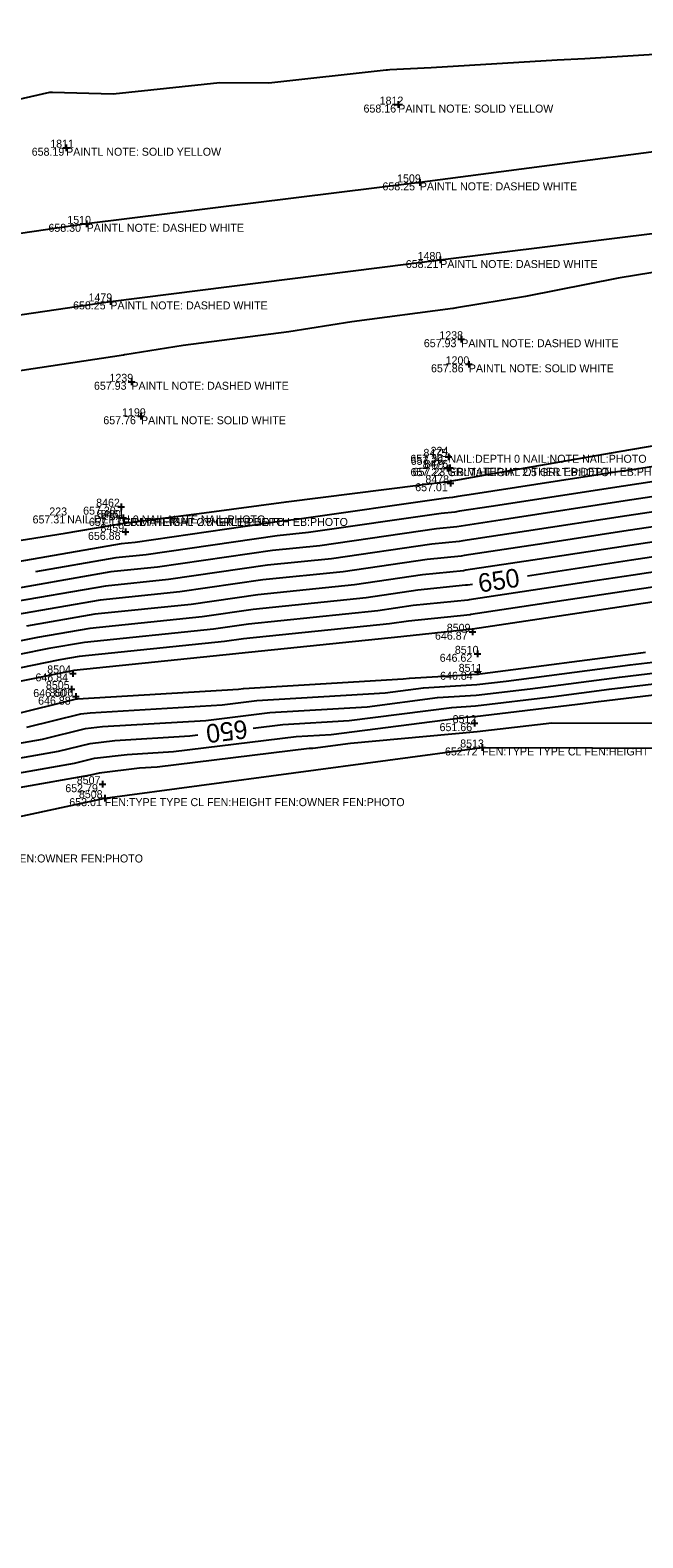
# Model space of a CAD drawing. Extents: x 2129350 to 2137777, y 657588 to 659885.
# Drawn here: x 2136965.9 to 2137058.3, y 659419.9 to 659646.9 of the extents above; entities that cross this region are included whole.
import ezdxf

# ---------------------------------------------------------------- set-up
doc = ezdxf.new("R2010")
doc.units = 0
for name, color, linetype in [('DT_X_Contour_Major', 7, 'Continuous'), ('DT_X_Contour_Minor', 7, 'Continuous'), ('DT_X_TIN_Hull', 7, 'Continuous'), ('PV_X_COP', 7, 'Continuous'), ('SV_X_Shot_Marker', 7, 'Continuous'), ('SV_X_Text_Comment', 7, 'Continuous'), ('SV_X_Text_Elevation', 7, 'Continuous'), ('SV_X_Text_Name', 7, 'Continuous')]:
    doc.layers.add(name, color=color, linetype=linetype)

msp = doc.modelspace()

# ---------------------------------------------------------------- linework, layer by layer
at = {"layer": 'DT_X_Contour_Major'}
for points in [[(2137065.66, 659579.79), (2137059.96, 659578.91), (2137055.35, 659578.22), (2137035.4, 659575.14), (2137030.64, 659574.42), (2137029.91, 659574.31), (2137027.87, 659574.1), (2137007.86, 659571.21), (2137003.16, 659570.73), (2136983.42, 659567.88), (2136978.85, 659567.41), (2136966.73, 659565.31)], [(2137139.91, 659578.68), (2137133.27, 659577.69), (2137123.7, 659576.53), (2137115.88, 659575.44), (2137099.06, 659573.38), (2137090.93, 659572.25), (2137081.64, 659570.86), (2137081.29, 659570.81), (2137073.28, 659569.57), (2137056.57, 659567.06), (2137048.72, 659565.85), (2137040.9, 659564.68)], [(2137032.6, 659563.43), (2137031.84, 659563.32), (2137031.56, 659563.28), (2137024.34, 659562.53), (2137016.57, 659561.41), (2136999.54, 659559.66), (2136991.86, 659558.55), (2136974.9, 659556.8), (2136967.05, 659555.44), (2136959.25, 659553.87), (2136942.54, 659550.49), (2136934.7, 659549.13), (2136934.44, 659549.09), (2136933.73, 659548.98)], [(2136999.53, 659541.77), (2137004.03, 659542.32), (2137014, 659542.92), (2137029.46, 659544.91), (2137033.05, 659545.13), (2137044.85, 659546.54), (2137053.18, 659547.63), (2137069.64, 659549.6), (2137078, 659550.69), (2137094.42, 659552.65), (2137098.85, 659553.23)], [(2136892.45, 659525.83), (2136897.31, 659526.58), (2136899.82, 659526.96), (2136906.73, 659527.76), (2136918.23, 659529.41), (2136931.58, 659530.97), (2136938.62, 659531.97), (2136945.8, 659533.22), (2136957.01, 659536), (2136970.21, 659538.31), (2136974.95, 659539.49), (2136978.68, 659539.92), (2136989.97, 659540.6), (2136991.19, 659540.75)]]:
    msp.add_lwpolyline(points, dxfattribs=at)
at = {"layer": 'DT_X_Contour_Minor'}
for points in [[(2136953.41, 659633.99), (2136968.9, 659637.54), (2136969.25, 659637.53), (2136969.27, 659637.53), (2136978.42, 659637.27), (2136994.49, 659638.99), (2137001.89, 659638.94), (2137019.6, 659640.88), (2137019.76, 659640.89), (2137020.12, 659640.93), (2137026.37, 659641.24), (2137045.34, 659642.38), (2137049.54, 659642.59), (2137070.55, 659643.87)], [(2137067.75, 659611.69), (2137054.53, 659609.5), (2137040.57, 659606.78), (2137030.17, 659605.03), (2137029.68, 659604.93), (2137029.64, 659604.93), (2137014.41, 659602.96), (2137004.93, 659601.43), (2136989.01, 659599.37), (2136980.21, 659597.97), (2136980.12, 659597.96), (2136980, 659597.94), (2136963.07, 659595.35)], [(2136955.4, 659568.63), (2136971.19, 659571.12), (2136980.06, 659572.64), (2136980.07, 659572.63), (2136992.15, 659574.18), (2137004.51, 659575.84), (2137024.82, 659578.39), (2137029.25, 659578.98), (2137030.02, 659579.11), (2137030.1, 659579.12), (2137035.11, 659579.99), (2137054.71, 659583.41), (2137068.83, 659585.86)], [(2137079.82, 659584.26), (2137057.3, 659580.78), (2137055.11, 659580.45), (2137032.74, 659576.99), (2137030.39, 659576.64), (2137029.58, 659576.52), (2137028.58, 659576.41), (2137006.11, 659573.17), (2137003.88, 659572.94), (2136981.73, 659569.74), (2136979.64, 659569.53), (2136957.07, 659565.61)], [(2137062.63, 659577.04), (2137055.59, 659575.99), (2137038.07, 659573.28), (2137030.88, 659572.2), (2137030.24, 659572.1), (2137027.16, 659571.79), (2137009.6, 659569.25), (2137002.44, 659568.52), (2136985.11, 659566.01), (2136978.06, 659565.29), (2136960.4, 659562.22)], [(2137065.29, 659575.17), (2137055.84, 659573.76), (2137040.73, 659571.42), (2137031.12, 659569.98), (2137030.57, 659569.9), (2137026.46, 659569.47), (2137011.34, 659567.29), (2137001.71, 659566.3), (2136986.79, 659564.15), (2136977.27, 659563.17), (2136962.06, 659560.53)], [(2137067.95, 659573.31), (2137056.08, 659571.52), (2137043.39, 659569.56), (2137031.36, 659567.76), (2137030.9, 659567.69), (2137025.75, 659567.16), (2137013.09, 659565.33), (2137000.99, 659564.09), (2136988.48, 659562.28), (2136976.48, 659561.04), (2136963.72, 659558.83)], [(2137070.62, 659571.44), (2137056.32, 659569.29), (2137046.06, 659567.71), (2137031.6, 659565.54), (2137031.23, 659565.48), (2137025.05, 659564.85), (2137014.83, 659563.37), (2137000.26, 659561.87), (2136990.17, 659560.41), (2136975.69, 659558.92), (2136965.39, 659557.14)], [(2137075.94, 659567.7), (2137056.81, 659564.83), (2137051.39, 659563.99), (2137032.08, 659561.1), (2137031.89, 659561.07), (2137023.63, 659560.22), (2137018.32, 659559.45), (2136998.82, 659557.44), (2136993.55, 659556.68), (2136974.11, 659554.68), (2136968.72, 659553.75), (2136959.77, 659551.94)], [(2137078.61, 659565.83), (2137057.05, 659562.6), (2137054.05, 659562.14), (2137032.33, 659558.88), (2137032.22, 659558.86), (2137022.93, 659557.91), (2137020.06, 659557.49), (2136998.09, 659555.23), (2136995.24, 659554.82), (2136973.32, 659552.56), (2136970.38, 659552.05), (2136960.29, 659550.01)], [(2137081.27, 659563.96), (2137057.3, 659560.37), (2137056.72, 659560.28), (2137032.57, 659556.66), (2137032.55, 659556.66), (2137022.22, 659555.59), (2137021.8, 659555.53), (2136997.37, 659553.02), (2136996.93, 659552.95), (2136972.53, 659550.44), (2136972.05, 659550.35), (2136960.82, 659548.09)], [(2136963, 659543.73), (2136972.9, 659546.18), (2136973.08, 659546.2), (2136997.32, 659547.65), (2136998.09, 659547.75), (2137022.16, 659549.19), (2137023.11, 659549.31), (2137033.35, 659549.93), (2137034.1, 659550.02), (2137057.95, 659553.13), (2137058.69, 659553.22)], [(2136965.4, 659541.93), (2136973.58, 659543.95), (2136974.95, 659544.11), (2136994.87, 659545.3), (2137000.07, 659545.94), (2137019.44, 659547.1), (2137025.23, 659547.85), (2137033.25, 659548.33), (2137037.69, 659548.86), (2137056.36, 659551.29), (2137062.34, 659552.01)], [(2136958.82, 659538.55), (2136967.81, 659540.12), (2136974.27, 659541.72), (2136976.81, 659542.02), (2136992.42, 659542.95), (2137002.05, 659544.13), (2137016.72, 659545.01), (2137027.34, 659546.38), (2137033.15, 659546.73), (2137041.27, 659547.7), (2137054.77, 659549.46), (2137065.99, 659550.8)], [(2136955.2, 659533.46), (2136972.62, 659536.51), (2136975.63, 659537.25), (2136980.54, 659537.83), (2136987.52, 659538.25), (2137006.01, 659540.51), (2137011.27, 659540.83), (2137031.57, 659543.44), (2137032.95, 659543.53), (2137048.44, 659545.38), (2137051.58, 659545.79), (2137073.29, 659548.39)], [(2137068.81, 659542.49), (2137044.54, 659542.55), (2137033.3, 659541.22), (2137014.19, 659539.46), (2137008.55, 659538.74), (2137007.99, 659538.7), (2136985.07, 659535.9), (2136982.41, 659535.74), (2136976.32, 659535.02), (2136975.02, 659534.7), (2136953.39, 659530.91)]]:
    msp.add_lwpolyline(points, dxfattribs=at)
at = {"layer": 'DT_X_TIN_Hull'}
msp.add_lwpolyline([(2136302.89, 659419.89), (2136345.27, 659428.48), (2136391.43, 659437.5), (2136450.04, 659448.99), (2136489.52, 659457.63), (2136542.25, 659466.78), (2136596.64, 659474.92), (2136680.8, 659483.85), (2136722.38, 659493.38), (2136738.74, 659495.63), (2136783.78, 659502), (2136843.47, 659510.83), (2136902.11, 659519.35), (2136937.73, 659522.76), (2136977.16, 659531.24), (2137034.04, 659538.87), (2137100.67, 659538.67), (2137141.97, 659546.72), (2137190.29, 659553.31), (2137205.51, 659567.67), (2137219.2, 659576.65), (2137216.8, 659580.68), (2137242.81, 659580.4), (2137253.63, 659571.75)], dxfattribs=at)
at = {"layer": 'PV_X_COP'}
for points in [[(2137275.59, 659654.74), (2137225.49, 659648.9), (2137175.37, 659643.04), (2137124.94, 659636.74), (2137074.86, 659630.47), (2137024.65, 659623.94), (2136974.44, 659617.7), (2136924.61, 659610.44), (2136875.04, 659603.35), (2136825.3, 659596.22), (2136775.02, 659588.45), (2136725.25, 659580.73), (2136676.14, 659572.88), (2136626.42, 659564.48), (2136576.82, 659555.17), (2136527.33, 659546.2), (2136478.17, 659536.47), (2136428.93, 659527.79), (2136379.64, 659519.25), (2136329.85, 659510.95), (2136280.38, 659502.64)], [(2136283.69, 659491.06), (2136332.92, 659499.96), (2136382.66, 659507.92), (2136432.22, 659516.18), (2136481.88, 659524.41), (2136530.83, 659534.32), (2136580.2, 659543.45), (2136629.4, 659552.49), (2136679.29, 659560.41), (2136728.6, 659569.29), (2136778.34, 659577.19), (2136828.18, 659584.68), (2136877.81, 659591.29), (2136928.17, 659598.69), (2136978.01, 659606.02), (2137027.73, 659612.26), (2137078.25, 659618.56), (2137128.21, 659625.22), (2137178.15, 659631.69), (2137228.57, 659637.49), (2137278.76, 659642.81)]]:
    msp.add_lwpolyline(points, dxfattribs=at)
at = {"layer": 'SV_X_Shot_Marker'}
for p, q in [((2137020.91, 659635.65), (2137021.91, 659635.65)), ((2137021.41, 659636.15), (2137021.41, 659635.15)), ((2137021.41, 659635.65), (2137021.41, 659635.65)), ((2136970.84, 659629.16), (2136971.84, 659629.16)), ((2136971.34, 659629.66), (2136971.34, 659628.66)), ((2136971.34, 659629.16), (2136971.34, 659629.16)), ((2137024.65, 659624.44), (2137024.65, 659623.44)), ((2137024.15, 659623.94), (2137025.15, 659623.94)), ((2137024.65, 659623.94), (2137024.65, 659623.94)), ((2136973.94, 659617.7), (2136974.94, 659617.7)), ((2136974.44, 659618.2), (2136974.44, 659617.2)), ((2136974.44, 659617.7), (2136974.44, 659617.7)), ((2137027.23, 659612.26), (2137028.23, 659612.26)), ((2137027.73, 659612.76), (2137027.73, 659611.76)), ((2137027.73, 659612.26), (2137027.73, 659612.26)), ((2136977.51, 659606.02), (2136978.51, 659606.02)), ((2136978.01, 659606.52), (2136978.01, 659605.52)), ((2136978.01, 659606.02), (2136978.01, 659606.02)), ((2137030.4, 659600.33), (2137031.4, 659600.33)), ((2137030.9, 659600.83), (2137030.9, 659599.83)), ((2137030.9, 659600.33), (2137030.9, 659600.33)), ((2137032.04, 659597.05), (2137032.04, 659596.05)), ((2137031.54, 659596.55), (2137032.54, 659596.55)), ((2137032.04, 659596.55), (2137032.04, 659596.55)), ((2136980.68, 659593.92), (2136981.68, 659593.92)), ((2136981.18, 659594.42), (2136981.18, 659593.42)), ((2136981.18, 659593.92), (2136981.18, 659593.92)), ((2136982.13, 659588.73), (2136983.13, 659588.73)), ((2136982.63, 659589.23), (2136982.63, 659588.23)), ((2136982.63, 659588.73), (2136982.63, 659588.73)), ((2137028.46, 659582.62), (2137029.46, 659582.62)), ((2137028.84, 659581.42), (2137028.84, 659580.42)), ((2137028.96, 659583.12), (2137028.96, 659582.12)), ((2137028.96, 659582.62), (2137028.96, 659582.62)), ((2137029.18, 659581.47), (2137029.18, 659580.47)), ((2137028.34, 659580.92), (2137029.34, 659580.92)), ((2137028.68, 659580.97), (2137029.68, 659580.97)), ((2137028.84, 659580.92), (2137028.84, 659580.92)), ((2137029.18, 659580.97), (2137029.18, 659580.97)), ((2137029.26, 659579.15), (2137029.26, 659578.15)), ((2137028.76, 659578.65), (2137029.76, 659578.65)), ((2137029.26, 659578.65), (2137029.26, 659578.65)), ((2136979.15, 659575.12), (2136980.15, 659575.12)), ((2136979.65, 659575.62), (2136979.65, 659574.62)), ((2136979.65, 659575.12), (2136979.65, 659575.12)), ((2136979.42, 659573.42), (2136980.42, 659573.42)), ((2136979.43, 659573.42), (2136980.43, 659573.42)), ((2136979.92, 659573.92), (2136979.92, 659572.92)), ((2136979.92, 659573.42), (2136979.92, 659573.42)), ((2136979.93, 659573.92), (2136979.93, 659572.92)), ((2136979.93, 659573.42), (2136979.93, 659573.42)), ((2136979.81, 659571.32), (2136980.81, 659571.32)), ((2136980.31, 659571.82), (2136980.31, 659570.82)), ((2136980.31, 659571.32), (2136980.31, 659571.32)), ((2137032.11, 659556.29), (2137033.11, 659556.29)), ((2137032.61, 659556.79), (2137032.61, 659555.79)), ((2137032.61, 659556.29), (2137032.61, 659556.29)), ((2137032.83, 659552.97), (2137033.83, 659552.97)), ((2137033.33, 659553.47), (2137033.33, 659552.47)), ((2137033.33, 659552.97), (2137033.33, 659552.97)), ((2136971.88, 659550.02), (2136972.88, 659550.02)), ((2136972.38, 659550.52), (2136972.38, 659549.52)), ((2136972.38, 659550.02), (2136972.38, 659550.02)), ((2137032.87, 659550.26), (2137033.87, 659550.26)), ((2137033.37, 659550.76), (2137033.37, 659549.76)), ((2137033.37, 659550.26), (2137033.37, 659550.26)), ((2136971.68, 659547.66), (2136972.68, 659547.66)), ((2136972.18, 659548.16), (2136972.18, 659547.16)), ((2136972.18, 659547.66), (2136972.18, 659547.66)), ((2136972.8, 659547.03), (2136972.8, 659546.03)), ((2136972.3, 659546.53), (2136973.3, 659546.53)), ((2136972.8, 659546.53), (2136972.8, 659546.53)), ((2137032.39, 659542.53), (2137033.39, 659542.53)), ((2137032.89, 659543.03), (2137032.89, 659542.03)), ((2137032.89, 659542.53), (2137032.89, 659542.53)), ((2137033.54, 659538.87), (2137034.54, 659538.87)), ((2137034.04, 659539.37), (2137034.04, 659538.37)), ((2137034.04, 659538.87), (2137034.04, 659538.87)), ((2136976.83, 659533.84), (2136976.83, 659532.84)), ((2136976.33, 659533.34), (2136977.33, 659533.34)), ((2136976.66, 659531.24), (2136977.66, 659531.24)), ((2136976.83, 659533.34), (2136976.83, 659533.34)), ((2136977.16, 659531.74), (2136977.16, 659530.74)), ((2136977.16, 659531.24), (2136977.16, 659531.24))]:
    msp.add_line(p, q, dxfattribs=at)

# ---------------------------------------------------------------- texts
at = {"layer": 'DT_X_Contour_Major'}
for rotation, p in [(8.5263, (2137033.67, 659562.18)), (186.9858, (2136998.5, 659543.05))]:
    msp.add_text('650', height=2.8, rotation=rotation, dxfattribs=at).set_placement(p)
at = {"layer": 'SV_X_Text_Comment'}
for s, p in [('PAINTL NOTE: SOLID YELLOW', (2137021.41, 659634.45)), ('PAINTL NOTE: SOLID YELLOW', (2136971.34, 659627.95)), ('PAINTL NOTE: DASHED WHITE', (2137024.65, 659622.74)), ('PAINTL NOTE: DASHED WHITE', (2136974.44, 659616.5)), ('PAINTL NOTE: DASHED WHITE', (2137027.73, 659611.05)), ('PAINTL NOTE: DASHED WHITE', (2136978.01, 659604.82)), ('PAINTL NOTE: DASHED WHITE', (2137030.9, 659599.13)), ('PAINTL NOTE: SOLID WHITE', (2137032.04, 659595.35)), ('PAINTL NOTE: DASHED WHITE', (2136981.18, 659592.72)), ('PAINTL NOTE: SOLID WHITE', (2136982.63, 659587.53)), ('NAIL:DEPTH 0 NAIL:NOTE NAIL:PHOTO', (2137028.96, 659581.73)), ('GRLT:HEIGHT 2.5 GRLT:PHOTO', (2137028.84, 659579.72)), ('EB:MATERIAL OTHER EB:DEPTH EB:PHOTO', (2137029.18, 659579.77)), ('NAIL:DEPTH 0 NAIL:NOTE NAIL:PHOTO', (2136971.5, 659572.6)), ('GRLT:HEIGHT 2.5 GRLT:PHOTO', (2136979.92, 659572.22)), ('EB:MATERIAL OTHER EB:DEPTH EB:PHOTO', (2136979.93, 659572.22)), ('FEN:TYPE TYPE CL FEN:HEIGHT FEN:OWNER FEN:PHOTO', (2137034.04, 659537.67)), ('FEN:TYPE TYPE CL FEN:HEIGHT FEN:OWNER FEN:PHOTO', (2136977.16, 659530.04)), ('FEN:TYPE TYPE CL FEN:HEIGHT FEN:OWNER FEN:PHOTO', (2136937.73, 659521.56))]:
    msp.add_text(s, height=1.2, dxfattribs=at).set_placement(p)
at = {"layer": 'SV_X_Text_Elevation'}
for s, p in [('658.16', (2137016.17, 659634.45)), ('658.19', (2136966.16, 659627.95)), ('658.25', (2137019.02, 659622.74)), ('658.30', (2136968.68, 659616.5)), ('658.21', (2137022.54, 659611.05)), ('658.25', (2136972.39, 659604.82)), ('657.93', (2137025.26, 659599.13)), ('657.86', (2137026.34, 659595.35)), ('657.93', (2136975.54, 659592.72)), ('657.76', (2136976.95, 659587.53)), ('657.30', (2137023.22, 659581.73)), ('657.26', (2137023.28, 659581.42)), ('657.22', (2137023.25, 659579.72)), ('657.23', (2137023.57, 659579.77)), ('657.01', (2137023.96, 659577.45)), ('657.30', (2136973.91, 659573.92)), ('657.31', (2136966.29, 659572.6)), ('657.13', (2136974.78, 659572.22)), ('657.13', (2136974.78, 659572.22)), ('656.88', (2136974.64, 659570.12)), ('646.87', (2137026.94, 659555.09)), ('646.62', (2137027.65, 659551.77)), ('646.84', (2136966.72, 659548.82)), ('646.84', (2137027.71, 659549.06)), ('646.60', (2136966.39, 659546.46)), ('646.88', (2136967.12, 659545.32)), ('651.66', (2137027.63, 659541.33)), ('652.72', (2137028.44, 659537.67)), ('652.79', (2136971.22, 659532.14)), ('653.01', (2136971.82, 659530.04))]:
    msp.add_text(s, height=1.2, dxfattribs=at).set_placement(p)
at = {"layer": 'SV_X_Text_Name'}
for s, p in [('1812', (2137018.6, 659635.65)), ('1811', (2136968.95, 659629.16)), ('1509', (2137021.23, 659623.94)), ('1510', (2136971.52, 659617.7)), ('1480', (2137024.32, 659612.26)), ('1479', (2136974.72, 659606.02)), ('1238', (2137027.6, 659600.33)), ('1200', (2137028.54, 659596.55)), ('1239', (2136977.88, 659593.92)), ('1199', (2136979.78, 659588.73)), ('8475', (2137025.2, 659582.62)), ('224', (2137026.28, 659582.93)), ('8477', (2137025.08, 659580.92)), ('8476', (2137025.34, 659580.97)), ('8478', (2137025.49, 659578.65)), ('223', (2136968.81, 659573.8)), ('8462', (2136975.87, 659575.12)), ('8460', (2136976.03, 659573.42)), ('8461', (2136976.56, 659573.42)), ('8459', (2136976.52, 659571.32)), ('8509', (2137028.72, 659556.29)), ('8510', (2137029.93, 659552.97)), ('8504', (2136968.5, 659550.02)), ('8511', (2137030.51, 659550.26)), ('8505', (2136968.3, 659547.66)), ('8506', (2136968.84, 659546.53)), ('8512', (2137029.6, 659542.53)), ('8513', (2137030.74, 659538.87)), ('8507', (2136972.95, 659533.34)), ('8508', (2136973.27, 659531.24))]:
    msp.add_text(s, height=1.2, dxfattribs=at).set_placement(p)

doc.saveas('drawing.dxf')
